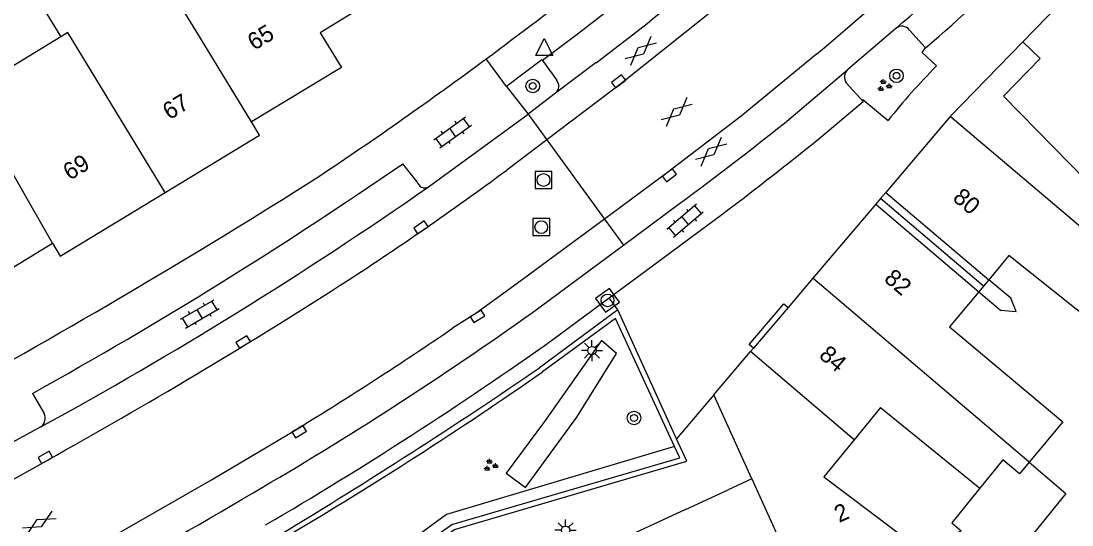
# Model space of a CAD drawing. Extents: x 132998 to 136004, y 396998 to 398512.
# Drawn here: x 133031.1 to 133093, y 397621.2 to 397650.9 of the extents above; entities that cross this region are included whole.
import ezdxf

# ---------------------------------------------------------------- set-up
doc = ezdxf.new("R2010")
doc.units = 0
for name, color, linetype in [('gg-afsc-erfafscheiding', 7, 'Continuous'), ('gg-afsc-muur', 7, 'Continuous'), ('gg-anno-huisnummerreeks BGT', 7, 'Continuous'), ('gg-bbg-gedigitaliseerde bebouwing', 7, 'Continuous'), ('gg-bbg-gedigitaliseerde bebouwing onder overbouw', 7, 'Continuous'), ('gg-bbg-gedigitaliseerde overbouw', 7, 'Continuous'), ('gg-bbg-hoofdgebouw', 7, 'Continuous'), ('gg-bbg-luifel en loopbrug', 7, 'Continuous'), ('gg-bbg-pand overbouw', 7, 'Continuous'), ('gg-bbg-tussenscheiding', 7, 'Continuous'), ('gg-bbg-tussenscheiding niveau 01', 7, 'Continuous'), ('gg-knt-verharding', 7, 'Continuous'), ('gt-grn-groengrens', 7, 'Continuous'), ('gt-grn-weggrens', 7, 'Continuous'), ('gt-symb-boom', 7, 'Continuous'), ('gt-symb-gesloten verharding', 7, 'Continuous'), ('gt-symb-groenvak', 7, 'Continuous'), ('gt-symb-klinker verharding', 7, 'Continuous'), ('gt-symb-kolk', 7, 'Continuous'), ('gt-symb-lichtmast', 7, 'Continuous'), ('gt-symb-rioolschacht', 7, 'Continuous'), ('gt-symb-waterafsluiter', 7, 'Continuous')]:
    doc.layers.add(name, color=color, linetype=linetype)

# ---------------------------------------------------------------- blocks, each defined once
blk = doc.blocks.new('gt0-GRVAK')
at = {"layer": 'gt-symb-groenvak'}
for p, q in [((-0.11, 0.189), (-0.228, 0.24)), ((-0.182, 0.153), (0.088, 0.153)), ((-0.091, 0.211), (-0.156, 0.322)), ((-0.047, 0.214), (-0.047, 0.393)), ((-0.004, 0.211), (0.061, 0.322)), ((0.015, 0.189), (0.133, 0.24)), ((0.262, -0.052), (0.197, 0.059)), ((0.305, -0.049), (0.305, 0.13)), ((0.349, -0.052), (0.414, 0.059)), ((-0.245, -0.228), (-0.363, -0.177)), ((-0.318, -0.264), (-0.047, -0.264)), ((-0.226, -0.206), (-0.291, -0.095)), ((-0.183, -0.203), (-0.183, -0.024)), ((-0.139, -0.206), (-0.074, -0.095)), ((-0.12, -0.228), (-0.002, -0.177)), ((0.243, -0.074), (0.125, -0.023)), ((0.17, -0.11), (0.441, -0.11)), ((0.368, -0.074), (0.486, -0.023))]:
    blk.add_line(p, q, dxfattribs=at)
blk = doc.blocks.new('gt0-BOOM')
at = {"layer": 'gt-symb-boom'}
for radius in [0.4, 0.2]:
    blk.add_circle((0, 0), radius, dxfattribs=at)
blk = doc.blocks.new('gt0-WAFSL')
at = {"layer": 'gt-symb-waterafsluiter'}
for p, q in [((-0.5, -0.333), (0, 0.667)), ((0, 0.667), (0.5, -0.333)), ((0.5, -0.333), (-0.5, -0.333))]:
    blk.add_line(p, q, dxfattribs=at)
blk = doc.blocks.new('gt0-KOLK')
at = {"layer": 'gt-symb-kolk'}
blk.add_lwpolyline([(0, 0), (0.375, 0), (0.375, 0.4), (-0.375, 0.4), (-0.375, 0), (0, 0)], dxfattribs=at)
blk = doc.blocks.new('gt0-GESVH1')
at = {"layer": 'gt-symb-gesloten verharding'}
for p, q in [((-0.992, -0.261), (0.008, 0.239)), ((0.008, -0.261), (-0.992, 0.239)), ((0.008, 0.239), (1.008, -0.261)), ((1.008, 0.239), (0.008, -0.261))]:
    blk.add_line(p, q, dxfattribs=at)
blk = doc.blocks.new('gt0-RS')
at = {"layer": 'gt-symb-rioolschacht'}
blk.add_lwpolyline([(-0.5, -0.5), (0.5, -0.5), (0.5, 0.5), (-0.5, 0.5)], close=True, dxfattribs=at)
blk.add_circle((0, 0), 0.375, dxfattribs=at)
blk = doc.blocks.new('gt0-KL1')
at = {"layer": 'gt-symb-klinker verharding'}
for p, q in [((-1.15, 0.3), (1.15, 0.3)), ((-1, -0.3), (-1, 0.3)), ((-0.5, 0.3), (-0.5, 0.45)), ((0, -0.3), (0, 0.3)), ((0.5, 0.3), (0.5, 0.45)), ((1, -0.3), (1, 0.3)), ((-1.15, -0.3), (1.15, -0.3)), ((-0.5, -0.45), (-0.5, -0.3)), ((0.5, -0.45), (0.5, -0.3))]:
    blk.add_line(p, q, dxfattribs=at)
blk = doc.blocks.new('gt0-LMAST')
at = {"layer": 'gt-symb-lichtmast'}
for p, q in [((-0.005, 0.246), (-0.005, 0.621)), ((-0.182, 0.173), (-0.447, 0.438)), ((0.172, 0.173), (0.437, 0.438)), ((-0.255, -0.004), (-0.63, -0.004)), ((-0.182, -0.181), (-0.447, -0.446)), ((-0.005, -0.254), (-0.005, -0.629)), ((0.437, -0.446), (0.172, -0.181)), ((0.245, -0.004), (0.62, -0.004))]:
    blk.add_line(p, q, dxfattribs=at)
blk.add_circle((-0.005, -0.004), 0.25, dxfattribs=at)

msp = doc.modelspace()

# ---------------------------------------------------------------- linework, layer by layer
at = {"layer": 'gg-afsc-erfafscheiding'}
msp.add_lwpolyline([(133087.488, 397634.939), (133088.772, 397633.847), (133089.684, 397633.766), (133089.368, 397634.56), (133088.072, 397635.637)], dxfattribs=at)
at = {"layer": 'gg-afsc-muur'}
for p, q in [((133066.232, 397633.863), (133061.616, 397630.466)), ((133069.686, 397626.278), (133066.232, 397633.863))]:
    msp.add_line(p, q, dxfattribs=at)
for points in [[(133069.563, 397625.822), (133066.088, 397633.357), (133061.79, 397630.216)], [(133050.146, 397616.376), (133056.614, 397620.942), (133070.287, 397624.958), (133069.686, 397626.278)], [(133049.831, 397617.219), (133050.205, 397616.795), (133056.447, 397621.223), (133069.869, 397625.158), (133069.563, 397625.822)]]:
    msp.add_lwpolyline(points, dxfattribs=at)
for centre, radius, start, end in [((132889.481, 397881.541), 304.416, 301.02342, 304.43411), ((132924.05, 397828.095), 241.098, 300.61657, 304.8411)]:
    msp.add_arc(centre, radius, start, end, dxfattribs=at)
at = {"layer": 'gg-bbg-gedigitaliseerde bebouwing'}
for p, q in [((133033.409, 397649.936), (133027.883, 397646.58)), ((133081.692, 397628.127), (133080.15, 397626.227)), ((133081.692, 397628.127), (133087.545, 397623.374))]:
    msp.add_line(p, q, dxfattribs=at)
for points in [[(133038.484, 397655.037), (133032.512, 397651.411), (133033.409, 397649.936)], [(133095.827, 397631.825), (133089.256, 397637.062), (133088.072, 397635.637)], [(133087.488, 397634.939), (133085.761, 397632.872), (133092.436, 397627.269), (133090.46, 397624.896)], [(133080.15, 397626.227), (133078.368, 397624.033), (133084.005, 397619.777), (133086.447, 397620.864)], [(133090.46, 397624.896), (133089.892, 397624.214), (133088.897, 397625.04), (133087.545, 397623.374)]]:
    msp.add_lwpolyline(points, dxfattribs=at)
at = {"layer": 'gg-bbg-gedigitaliseerde bebouwing onder overbouw'}
for p, q in [((133082.015, 397640.785), (133088.072, 397635.637)), ((133081.426, 397640.091), (133087.488, 397634.939))]:
    msp.add_line(p, q, dxfattribs=at)
at = {"layer": 'gg-bbg-gedigitaliseerde overbouw'}
for p, q in [((133088.072, 397635.637), (133087.767, 397635.272)), ((133087.767, 397635.272), (133087.488, 397634.939))]:
    msp.add_line(p, q, dxfattribs=at)
at = {"layer": 'gg-bbg-hoofdgebouw'}
for p, q in [((133085.81, 397645.25), (133082.015, 397640.785)), ((133096.387, 397636.279), (133085.81, 397645.25)), ((133081.426, 397640.091), (133077.717, 397635.727)), ((133027.45, 397634.46), (133032.931, 397637.8)), ((133077.717, 397635.727), (133076.257, 397634.01)), ((133076.257, 397634.01), (133074.218, 397631.611)), ((133071.88, 397628.86), (133074.049, 397631.412)), ((133074.218, 397631.611), (133074.049, 397631.412)), ((133074.116, 397623.922), (133071.88, 397628.86)), ((133074.116, 397623.922), (133077.41, 397616.65))]:
    msp.add_line(p, q, dxfattribs=at)
for points in [[(133090.09, 397649.64), (133095.83, 397655.58), (133096.86, 397654.6), (133101.18, 397659.11), (133100.19, 397660.06), (133102.661, 397662.631)], [(133051.685, 397651.998), (133048.694, 397650.181), (133049.94, 397648.13), (133044.65, 397644.93)], [(133094.77, 397640.5), (133088.933, 397646.446), (133091.1, 397648.67), (133090.09, 397649.64)], [(133039.554, 397640.78), (133045.12, 397644.16), (133044.65, 397644.93)], [(133032.931, 397637.8), (133033.38, 397637.03), (133039.554, 397640.78)]]:
    msp.add_lwpolyline(points, dxfattribs=at)
at = {"layer": 'gg-bbg-luifel en loopbrug'}
for points in [[(133090.46, 397624.896), (133092.618, 397623.062), (133089.053, 397618.67)], [(133087.545, 397623.374), (133085.893, 397621.338), (133086.447, 397620.864)]]:
    msp.add_lwpolyline(points, dxfattribs=at)
at = {"layer": 'gg-bbg-pand overbouw'}
for p, q in [((133082.015, 397640.785), (133081.707, 397640.422)), ((133081.707, 397640.422), (133081.426, 397640.091))]:
    msp.add_line(p, q, dxfattribs=at)
at = {"layer": 'gg-bbg-tussenscheiding'}
for p, q in [((133041.212, 397650.563), (133038.484, 397655.037)), ((133044.65, 397644.93), (133041.212, 397650.563)), ((133032.931, 397637.8), (133027.883, 397646.58)), ((133090.46, 397624.896), (133077.717, 397635.727)), ((133080.15, 397626.227), (133074.049, 397631.412))]:
    msp.add_line(p, q, dxfattribs=at)
msp.add_lwpolyline([(133039.554, 397640.78), (133033.835, 397650.195), (133033.409, 397649.936)], dxfattribs=at)
at = {"layer": 'gg-bbg-tussenscheiding niveau 01'}
msp.add_line((133087.767, 397635.272), (133081.707, 397640.422), dxfattribs=at)
at = {"layer": 'gg-knt-verharding'}
for p, q in [((133082.603, 397650.437), (133079.77, 397648.014)), ((133083.405, 397650.345), (133084.357, 397649.29)), ((133090.09, 397649.64), (133085.81, 397645.25)), ((133061.792, 397648.548), (133062.608, 397647.405)), ((133064.941, 397648.423), (133062.557, 397646.625)), ((133076.438, 397645.193), (133079.77, 397648.014)), ((133059.672, 397647.012), (133060.946, 397645.392)), ((133080.681, 397646.142), (133079.68, 397647.232)), ((133062.557, 397646.625), (133060.946, 397645.392)), ((133078.071, 397643.945), (133080.681, 397646.142)), ((133055.073, 397641.112), (133060.946, 397645.392)), ((133062.046, 397643.883), (133059.681, 397642.095)), ((133054.403, 397641.41), (133053.554, 397642.475)), ((133066.562, 397637.686), (133069.857, 397640.126)), ((133067.739, 397636.071), (133071, 397638.485)), ((133061.195, 397633.712), (133066.562, 397637.686)), ((133065.71, 397634.568), (133067.739, 397636.071)), ((133062.4, 397632.118), (133065.71, 397634.568)), ((133031.739, 397628.952), (133032.437, 397627.775)), ((133032.247, 397626.984), (133022.62, 397621.758)), ((133027.696, 397622.277), (133032.602, 397625.009)), ((133074.116, 397623.922), (133072.724, 397623.279)), ((133070.218, 397622.121), (133072.724, 397623.279)), ((133070.218, 397622.121), (133066.996, 397620.633))]:
    msp.add_line(p, q, dxfattribs=at)
for points in [[(133135.852, 397713.923), (133123.899, 397702.64), (133121.603, 397700.362), (133119.251, 397697.958), (133112.383, 397690.821), (133100.277, 397678.2), (133091.132, 397668.907), (133085.051, 397662.97), (133081.407, 397659.619), (133078.435, 397656.976), (133073.95, 397653.206), (133066.393, 397647.168), (133062.046, 397643.883)], [(133074.002, 397658.288), (133070.219, 397655.161), (133067.044, 397652.59), (133063.828, 397650.073), (133061.792, 397648.548)], [(133084.997, 397648.229), (133084.143, 397649.029), (133084.357, 397649.29)], [(133061.792, 397648.548), (133061.75, 397648.586), (133059.672, 397647.012)], [(133077.92, 397648.927), (133073.491, 397645.27), (133069.146, 397641.948), (133065.447, 397639.216)], [(133080.681, 397646.142), (133080.661, 397646.262), (133082.144, 397645.02)], [(133065.447, 397639.216), (133060.299, 397635.413), (133057.852, 397633.655), (133056.49, 397632.785)], [(133074.218, 397631.611), (133073.968, 397631.824), (133076.013, 397634.218), (133076.257, 397634.01)], [(133000, 397602.909), (133006.155, 397605.544), (133019.334, 397611.574), (133024.927, 397614.299), (133027.624, 397615.666), (133035.723, 397620.097), (133042.286, 397623.87), (133047.354, 397626.872)]]:
    msp.add_lwpolyline(points, dxfattribs=at)
for centre, radius, start, end in [((132925.238, 397831.889), 238.3, 309.8451, 315.55923), ((132923.473, 397834.093), 243.006, 310.90751, 315.07435), ((132927.688, 397828.816), 238.274, 311.11063, 315.04067), ((132913.716, 397844.289), 243.371, 306.4994, 310.04541), ((132974.356, 397769.046), 150.85, 306.90556, 310.19941), ((133082.961, 397650.019), 0.551, 36.30428, 130.60777), ((132913.764, 397844.157), 243.236, 303.65238, 306.50896), ((133080.159, 397647.573), 0.588, 131.40692, 215.46256), ((133113.938, 397619.626), 40.69, 135.33643, 141.38541), ((133062.196, 397647.04), 0.55, 311.01319, 41.50494), ((132950.515, 397801.934), 201.058, 306.41072, 308.77777), ((132958.402, 397791.614), 190.07, 306.32754, 309.0208), ((132904.196, 397859.059), 263.09, 298.99862, 304.59048), ((132948.132, 397793.002), 187.66, 302.83067, 306.4715), ((132833.199, 397981.565), 402.365, 298.67926, 302.3591), ((132912.447, 397846.044), 249.678, 298.67356, 304.83676), ((133054.849, 397641.511), 0.457, 192.72661, 299.31668), ((132876.866, 397905.593), 320.907, 299.03215, 302.62373), ((132937.161, 397807.945), 213.873, 300.19851, 305.44668), ((132931.874, 397815.311), 221.009, 301.50097, 304.32252), ((132928.061, 397821.916), 232.531, 300.32659, 305.29085), ((133031.849, 397627.498), 0.65, 307.75831, 25.22831), ((132867.153, 397922.995), 348.532, 296.75823, 300.63193)]:
    msp.add_arc(centre, radius, start, end, dxfattribs=at)
at = {"layer": 'gt-grn-groengrens'}
for points in [[(133060.787, 397623.405), (133063.802, 397627.544), (133066.152, 397631.306), (133065.257, 397632.062), (133061.899, 397627.304), (133059.652, 397624.253), (133060.787, 397623.405)], [(133069.563, 397625.822), (133056.134, 397621.825), (133049.831, 397617.219)]]:
    msp.add_lwpolyline(points, dxfattribs=at)
at = {"layer": 'gt-grn-weggrens'}
for p, q in [((133059.672, 397647.012), (133058.477, 397648.652)), ((133060.946, 397645.392), (133062.046, 397643.883)), ((133062.046, 397643.883), (133065.447, 397639.216)), ((133065.447, 397639.216), (133066.562, 397637.686)), ((133066.232, 397633.863), (133065.71, 397634.568)), ((133071.88, 397628.86), (133069.686, 397626.278))]:
    msp.add_line(p, q, dxfattribs=at)

# ---------------------------------------------------------------- block references
at = {"layer": 'gt-symb-boom'}
for p in [(133082.639, 397647.65), (133061.216, 397647.049), (133067.178, 397627.505)]:
    msp.add_blockref('gt0-BOOM', p, dxfattribs=at)
at = {"layer": 'gt-symb-gesloten verharding'}
for p, rotation in [((133067.566, 397649.124), 40.78156719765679), ((133069.678, 397645.526), 40.78156719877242), ((133071.712, 397643.18), 40.78156719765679), ((133032.129, 397621.311), 30.079025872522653)]:
    msp.add_blockref('gt0-GESVH1', p, dxfattribs=dict(at, rotation=rotation))
at = {"layer": 'gt-symb-groenvak'}
for p in [(133081.909, 397647.067), (133058.714, 397624.71)]:
    msp.add_blockref('gt0-GRVAK', p, dxfattribs=at)
at = {"layer": 'gt-symb-klinker verharding'}
for p, rotation in [((133056.496, 397644.313), 35.59763149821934), ((133070.186, 397639.111), -139.4608482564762), ((133041.604, 397633.628), 30.000727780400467)]:
    msp.add_blockref('gt0-KL1', p, dxfattribs=dict(at, rotation=rotation))
at = {"layer": 'gt-symb-kolk'}
for p, rotation in [((133066.393, 397647.168), 37.0829461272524), ((133069.146, 397641.948), -142.59426629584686), ((133054.739, 397638.564), 34.61450993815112), ((133057.852, 397633.655), -147.41120824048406), ((133044.261, 397631.805), 31.435686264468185), ((133047.354, 397626.872), -149.36424538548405), ((133032.602, 397625.009), 29.110256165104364)]:
    msp.add_blockref('gt0-KOLK', p, dxfattribs=dict(at, rotation=rotation))
at = {"layer": 'gt-symb-lichtmast'}
for p in [(133064.708, 397631.472), (133063.153, 397620.898)]:
    msp.add_blockref('gt0-LMAST', p, dxfattribs=at)
at = {"layer": 'gt-symb-rioolschacht'}
for p in [(133061.847, 397641.513), (133061.712, 397638.739)]:
    msp.add_blockref('gt0-RS', p, dxfattribs=at)
at = {"layer": 'gt-symb-rioolschacht', "rotation": 126.07899332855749}
msp.add_blockref('gt0-RS', (133065.617, 397634.425), dxfattribs=at)
at = {"layer": 'gt-symb-waterafsluiter'}
msp.add_blockref('gt0-WAFSL', (133061.887, 397649.184), dxfattribs=at)

# ---------------------------------------------------------------- texts
at = {"layer": 'gg-anno-huisnummerreeks BGT'}
for s, rotation, p in [('65', 31.2, (133044.804, 397649.113)), ('67', 31.3, (133039.806, 397645.028)), ('69', 31.3, (133033.939, 397641.465)), ('80', 319.6, (133085.89, 397640.368)), ('82', 319.6, (133081.844, 397635.607)), ('84', 319.6, (133078.015, 397631.102)), ('2', 24.4, (133079.259, 397621.321))]:
    msp.add_text(s, height=1, rotation=rotation, dxfattribs=at).set_placement(p)

doc.saveas('drawing.dxf')
